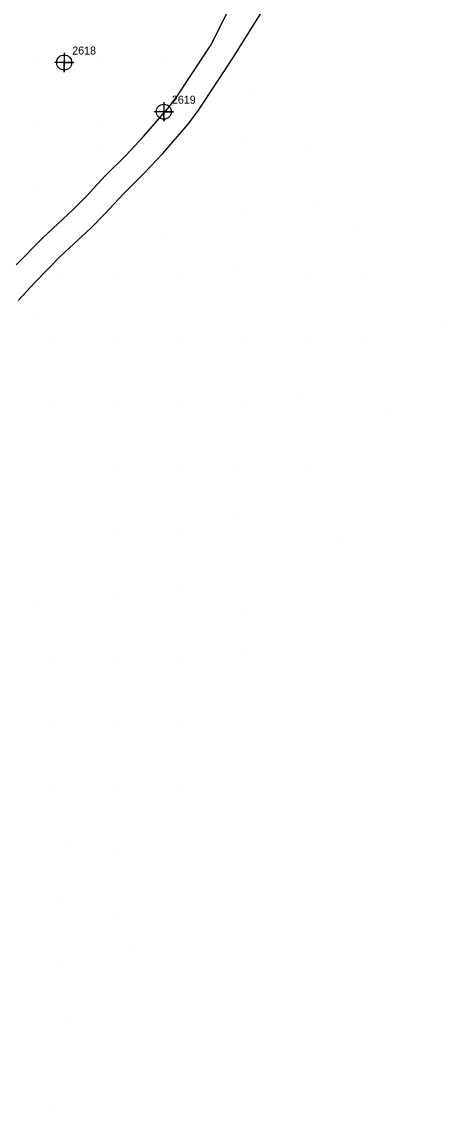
# Model space of a CAD drawing. Extents: x 2062781 to 2066835, y 358981 to 366501.
# Drawn here: x 2064893.4 to 2065024.1, y 362152.9 to 362492.1 of the extents above; entities that cross this region are included whole.
import ezdxf

# ---------------------------------------------------------------- set-up
doc = ezdxf.new("R2010")
doc.units = 0
for name, color, linetype in [('Exist DTM Regular Point CELL', 7, 'Continuous'), ('Exist DTM Regular Point Cogo Number', 7, 'Continuous'), ('PH Exist DTM Breakline', 7, 'Continuous'), ('PH Exist DTM Point', 7, 'Continuous')]:
    doc.layers.add(name, color=color, linetype=linetype)

msp = doc.modelspace()

# ---------------------------------------------------------------- linework, layer by layer
at = {"layer": 'Exist DTM Regular Point CELL'}
for points in [[(2064906.64, 362482.38), (2064906.64, 362476.38), (2064906.64, 362479.38), (2064909.64, 362479.38), (2064903.64, 362479.38)], [(2064937.76, 362467.02), (2064937.76, 362461.02), (2064937.76, 362464.02), (2064940.76, 362464.02), (2064934.76, 362464.02)]]:
    msp.add_lwpolyline(points, dxfattribs=at)
for centre in [(2064906.64, 362479.38), (2064937.76, 362464.02)]:
    msp.add_circle(centre, 2.34, dxfattribs=at)
at = {"layer": 'PH Exist DTM Breakline'}
for points in [[(2065010.73, 362602.71), (2065004.58, 362589.5), (2064997.56, 362574.91), (2064991.61, 362563.67), (2064985.05, 362550.12), (2064977.81, 362535.94), (2064966.84, 362514.03), (2064962.47, 362504.77), (2064952.22, 362484.54)], [(2064958.91, 362480.15), (2064967.33, 362493.59), (2064976.17, 362507.29), (2064984.19, 362521.56), (2064990.49, 362535.76), (2064997.77, 362551.55), (2065003.98, 362566.96), (2065010.39, 362581.12), (2065013.92, 362589.56), (2065018.08, 362599.56)], [(2064891.65, 362416.19), (2064899.96, 362424.64), (2064909.47, 362433.5), (2064913.48, 362437.55), (2064919.45, 362443.95), (2064925.83, 362450.26), (2064931.44, 362456.27), (2064938.99, 362465), (2064941.9, 362468.9), (2064945.77, 362474.73), (2064952.22, 362484.54)], [(2064892.27, 362405.05), (2064897.45, 362410.67), (2064905.54, 362418.91), (2064915.04, 362427.76), (2064919.25, 362432.01), (2064925.19, 362438.37), (2064931.56, 362444.69), (2064937.39, 362450.92), (2064945.23, 362459.99), (2064948.44, 362464.3), (2064952.44, 362470.32), (2064958.91, 362480.15)]]:
    msp.add_lwpolyline(points, dxfattribs=at)
at = {"layer": 'PH Exist DTM Point'}
for p, q in [((2064898.86, 362479.76), (2064898.86, 362479.76)), ((2064918.86, 362479.76), (2064918.86, 362479.76)), ((2064938.87, 362479.79), (2064938.87, 362479.79)), ((2064964.29, 362470.11), (2064964.29, 362470.11)), ((2064898.86, 362459.76), (2064898.86, 362459.76)), ((2064918.86, 362459.76), (2064918.86, 362459.76)), ((2064919, 362452.57), (2064919, 362452.57)), ((2064962.9, 362453.96), (2064962.9, 362453.96)), ((2064983.97, 362452.58), (2064983.97, 362452.58)), ((2064898.86, 362439.76), (2064898.86, 362439.76)), ((2064962.71, 362431.81), (2064962.71, 362431.81)), ((2064984.17, 362434.34), (2064984.17, 362434.34)), ((2064936.9, 362425.5), (2064936.9, 362425.5)), ((2064996.71, 362427.84), (2064996.71, 362427.84)), ((2064905.09, 362411.61), (2064905.09, 362411.61)), ((2064922.73, 362413.2), (2064922.73, 362413.2)), ((2064942.73, 362413.2), (2064942.73, 362413.2)), ((2064960.77, 362414.28), (2064960.77, 362414.28)), ((2064982.89, 362413.53), (2064982.89, 362413.53)), ((2065000.28, 362412.87), (2065000.28, 362412.87)), ((2064898.86, 362399.76), (2064898.86, 362399.76)), ((2065024.06, 362397.95), (2065024.06, 362397.95)), ((2064902.73, 362393.2), (2064902.73, 362393.2)), ((2064922.73, 362393.2), (2064922.73, 362393.2)), ((2064942.73, 362393.2), (2064942.73, 362393.2)), ((2064962.73, 362393.2), (2064962.73, 362393.2)), ((2064982.71, 362393.21), (2064982.71, 362393.21)), ((2065001.47, 362392.92), (2065001.47, 362392.92)), ((2064981.01, 362374.07), (2064981.01, 362374.07)), ((2064902.55, 362373.35), (2064902.55, 362373.35)), ((2064922.73, 362373.2), (2064922.73, 362373.2)), ((2064942.73, 362373.2), (2064942.73, 362373.2)), ((2064962.43, 362373.35), (2064962.43, 362373.35)), ((2065008.39, 362370.55), (2065008.39, 362370.55)), ((2064922.73, 362353.2), (2064922.73, 362353.2)), ((2064942.73, 362353.2), (2064942.73, 362353.2)), ((2064959.07, 362351.48), (2064959.07, 362351.48)), ((2064981.79, 362351.58), (2064981.79, 362351.58)), ((2064959.71, 362338.04), (2064959.71, 362338.04)), ((2064942.78, 362333.3), (2064942.78, 362333.3)), ((2064922.73, 362333.2), (2064922.73, 362333.2)), ((2064992.69, 362330.52), (2064992.69, 362330.52)), ((2064922.73, 362313.2), (2064922.73, 362313.2)), ((2064942.54, 362314.47), (2064942.54, 362314.47)), ((2064898.96, 362311.36), (2064898.96, 362311.36)), ((2064964.03, 362308.9), (2064964.03, 362308.9)), ((2064902.73, 362293.2), (2064902.73, 362293.2)), ((2064922.73, 362293.2), (2064922.73, 362293.2)), ((2064942.73, 362293.2), (2064942.73, 362293.2)), ((2064962.02, 362294.19), (2064962.02, 362294.19)), ((2064902.73, 362273.2), (2064902.73, 362273.2)), ((2064922.73, 362273.2), (2064922.73, 362273.2)), ((2064942.73, 362273.2), (2064942.73, 362273.2)), ((2064902.8, 362253.16), (2064902.8, 362253.16)), ((2064922.73, 362253.2), (2064922.73, 362253.2)), ((2064942.91, 362253.55), (2064942.91, 362253.55)), ((2064906.6, 362235.66), (2064906.6, 362235.66)), ((2064922.73, 362233.2), (2064922.73, 362233.2)), ((2064904.4, 362217.1), (2064904.4, 362217.1)), ((2064922.73, 362213.2), (2064922.73, 362213.2)), ((2064927.31, 362202.92), (2064927.31, 362202.92)), ((2064904.94, 362197.06), (2064904.94, 362197.06)), ((2064908.39, 362180.36), (2064908.39, 362180.36)), ((2064902.31, 362152.91), (2064902.31, 362152.91))]:
    msp.add_line(p, q, dxfattribs=at)

# ---------------------------------------------------------------- texts
at = {"layer": 'Exist DTM Regular Point Cogo Number'}
for s, p in [('2618', (2064909.14, 362481.88)), ('2618', (2064909.14, 362481.88)), ('2618', (2064909.14, 362481.88)), ('2619', (2064940.26, 362466.52)), ('2619', (2064940.26, 362466.52)), ('2619', (2064940.26, 362466.52))]:
    msp.add_text(s, height=2.5, dxfattribs=at).set_placement(p)

doc.saveas('drawing.dxf')
